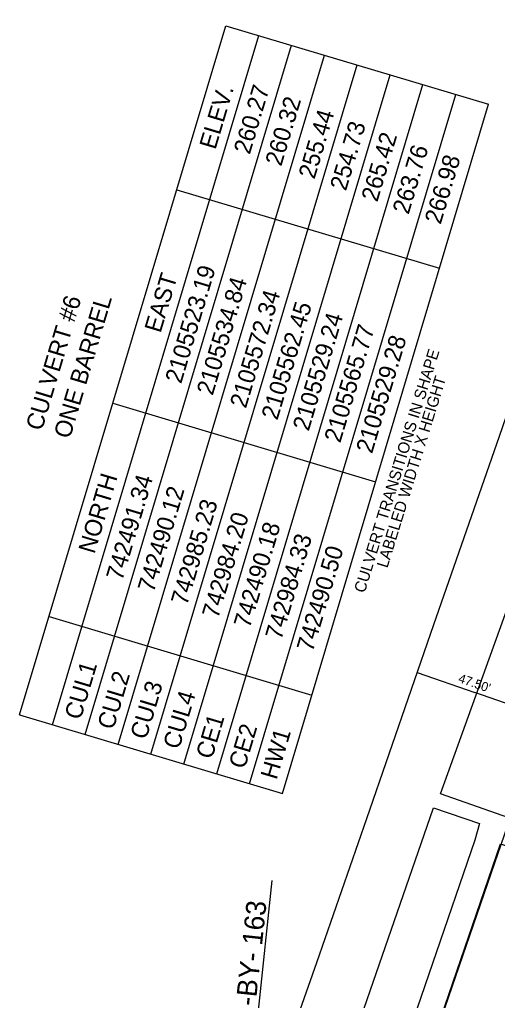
# Model space of a CAD drawing. Extents: x 2100323 to 2109811, y 740376 to 749755.
# Drawn here: x 2105084.8 to 2105252, y 742687.9 to 743031.4 of the extents above; entities that cross this region are included whole.
import ezdxf

# ---------------------------------------------------------------- set-up
doc = ezdxf.new("R2010")
doc.units = 0
for name, color, linetype in [('Exist Building', 7, 'Continuous'), ('Exist Horizontal Baseline Alignment Station Label', 7, 'Continuous'), ('Exist Railroads Standard Gauge', 7, 'Continuous'), ('Exist Right of Way Line', 7, 'Continuous'), ('Exist Right of Way Width CELL', 7, 'Continuous'), ('Exist Structure Major Box Culvert or Tunnel Topo Text', 7, 'Continuous'), ('Exist Structure Major Deck Tunnel Box Culvert Table CELL', 7, 'Continuous'), ('Exist Vegetation Woods Line', 7, 'Continuous')]:
    doc.layers.add(name, color=color, linetype=linetype)

msp = doc.modelspace()

# ---------------------------------------------------------------- linework, layer by layer
at = {"layer": 'Exist Building'}
msp.add_lwpolyline([(2105339.35, 742829.37), (2105331.97, 742807.42), (2105328.83, 742809.06), (2105319.52, 742782.66), (2105324.38, 742781.16), (2105307.45, 742733.75), (2105232.08, 742760.24), (2105266.67, 742856.15), (2105270.21, 742854.7), (2105339.35, 742829.37)], close=True, dxfattribs=at)
msp.add_lwpolyline([(2105207.17, 742608.54), (2105253.08, 742742.78), (2105301.9, 742726.23), (2105301.44, 742724.79), (2105303.83, 742723.31), (2105291.61, 742686.66), (2105288.66, 742687.91), (2105280.91, 742668.31), (2105286.97, 742666.37), (2105283.58, 742656.85), (2105277.56, 742658.79), (2105273.15, 742646.09), (2105279.18, 742644.18), (2105276.01, 742634.94), (2105270.04, 742637.1), (2105262.76, 742615.83), (2105268.93, 742614.06), (2105265.78, 742604.57), (2105259.97, 742606.9), (2105255.74, 742592.7)], dxfattribs=at)
at = {"layer": 'Exist Horizontal Baseline Alignment Station Label'}
msp.add_line((2105168.36, 742684.36), (2105173.23, 742729.85), dxfattribs=at)
at = {"layer": 'Exist Railroads Standard Gauge'}
msp.add_lwpolyline([(2105138.93, 742556.67), (2105153.23, 742598.37), (2105169.83, 742647.15), (2105188.86, 742701.2), (2105206.26, 742751.58), (2105229.74, 742819.57), (2105252.71, 742885.51), (2105279.53, 742963.09), (2105301.37, 743025.84), (2105329.59, 743106.94), (2105350.25, 743166.54), (2105358.42, 743190.22)], dxfattribs=at)
at = {"layer": 'Exist Right of Way Line'}
msp.add_lwpolyline([(2105183.86, 742541.26), (2105198.18, 742583.02), (2105214.72, 742631.61), (2105233.71, 742685.56), (2105251.16, 742736.07), (2105274.62, 742804), (2105297.59, 742869.93), (2105324.41, 742947.52), (2105374.46, 743091.35), (2105395.14, 743151.01), (2105403.33, 743174.73)], dxfattribs=at)
at = {"layer": 'Exist Right of Way Width CELL'}
for p in [(2105223.91, 742802.69), (2105268.81, 742787.18)]:
    msp.add_line(p, (2105244.09, 742795.72), dxfattribs=at)
at = {"layer": 'Exist Structure Major Deck Tunnel Box Culvert Table CELL'}
for p, q in [((2105084.77, 742787.86), (2105156.96, 743029.3)), ((2105156.96, 743029.3), (2105248.94, 743001.79)), ((2105096.26, 742784.42), (2105168.46, 743025.86)), ((2105107.76, 742780.98), (2105179.95, 743022.42)), ((2105119.26, 742777.54), (2105191.45, 743018.98)), ((2105130.75, 742774.11), (2105202.95, 743015.54)), ((2105142.25, 742770.67), (2105214.44, 743012.11)), ((2105153.75, 742767.23), (2105225.94, 743008.67)), ((2105165.24, 742763.79), (2105237.44, 743005.23)), ((2105176.74, 742760.36), (2105248.94, 743001.79)), ((2105139.77, 742971.81), (2105231.75, 742944.31)), ((2105117.42, 742897.08), (2105209.4, 742869.58)), ((2105095.08, 742822.35), (2105187.06, 742794.85)), ((2105084.77, 742787.86), (2105176.74, 742760.36))]:
    msp.add_line(p, q, dxfattribs=at)
at = {"layer": 'Exist Vegetation Woods Line'}
msp.add_lwpolyline([(2105184.3, 742624.07), (2105229.62, 742755.35), (2105245.77, 742749.84), (2105244.08, 742744.02), (2105199.65, 742614.4)], dxfattribs=at)

# ---------------------------------------------------------------- texts
at = {"layer": 'Exist Horizontal Baseline Alignment Station Label'}
msp.add_text('-BY- 163    ', height=7, rotation=83.8864, dxfattribs=at).set_placement((2105167.33, 742685.75))
at = {"layer": 'Exist Right of Way Width CELL'}
msp.add_text("47.50'", height=3.2, rotation=340.9471, dxfattribs=at).set_placement((2105238.07, 742799.42))
at = {"layer": 'Exist Structure Major Box Culvert or Tunnel Topo Text'}
for s, p in [('CULVERT TRANSITIONS IN SHAPE', (2105205.56, 742830.38)), ('LABELED WIDTH X HEIGHT', (2105213.5, 742839.12))]:
    msp.add_text(s, height=4, rotation=72.821, dxfattribs=at).set_placement(p)
at = {"layer": 'Exist Structure Major Deck Tunnel Box Culvert Table CELL'}
for s, p in [('260.27', (2105165.32, 742983.94)), ('ELEV.', (2105153.3, 742985.64)), ('260.32', (2105176.35, 742979.82)), ('255.44', (2105187.98, 742975.29)), ('254.73', (2105199.01, 742971.17)), ('265.42', (2105209.98, 742967.31)), ('263.76', (2105220.92, 742962.92)), ('266.98', (2105232.15, 742959.45)), ('2105523.19', (2105141.31, 742903.64)), ('EAST', (2105134.09, 742921.41)), ('2105534.84', (2105152.34, 742899.52)), ('2105572.34', (2105163.97, 742894.99)), ('CULVERT #6', (2105092.53, 742887.12)), ('ONE BARREL', (2105102.34, 742884.33)), ('2105562.45', (2105175, 742890.87)), ('2105529.24', (2105185.96, 742887.02)), ('2105565.77', (2105197, 742882.9)), ('2105529.28', (2105208.14, 742879.15)), ('NORTH', (2105110.96, 742844.05)), ('742491.34', (2105120.67, 742834.61)), ('742490.12', (2105131.7, 742830.5)), ('742985.23', (2105143.33, 742825.96)), ('742984.20', (2105154.23, 742821.39)), ('742490.18', (2105165.32, 742817.99)), ('742984.33', (2105176.36, 742813.87)), ('742490.50', (2105187.36, 742809.67)), ('CUL1', (2105106.09, 742785.87)), ('CUL2', (2105117.59, 742782.43)), ('CUL3', (2105129.08, 742778.99)), ('CUL4', (2105140.58, 742775.55)), ('CE1', (2105152.08, 742772.11)), ('CE2', (2105163.57, 742768.68)), ('HW1', (2105174.71, 742764.93))]:
    msp.add_text(s, height=6, rotation=73.3524, dxfattribs=at).set_placement(p)

doc.saveas('drawing.dxf')
